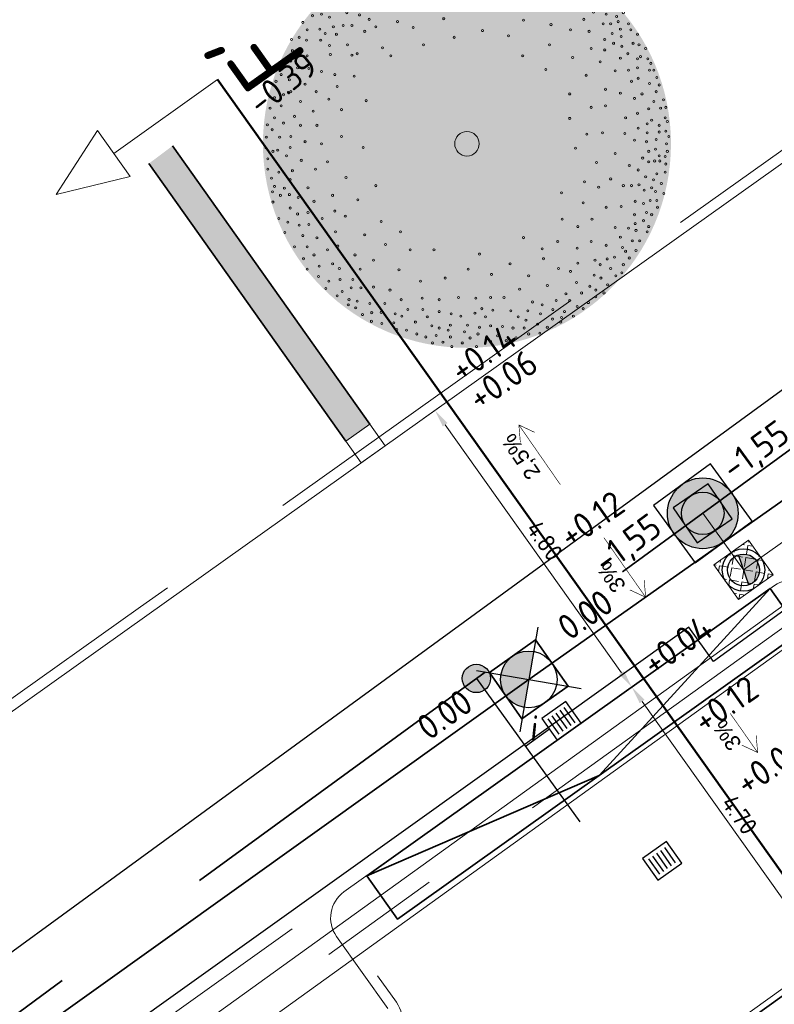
# Model space of a CAD drawing. Header units: metres. Extents: x 92403 to 95147, y 464428 to 465602.
# Tile 476 of 568: x 93250 to 93260, y 465219 to 465233. Entities that reach past the tile are written whole.
import ezdxf
from ezdxf.enums import TextEntityAlignment as Align

# ---------------------------------------------------------------- set-up
doc = ezdxf.new("R2010")
doc.units = ezdxf.units.M
for name, pattern in [('CENTER', [2, 1.25, -0.25, 0.25, -0.25]), ('DASHED', [0.75, 0.5, -0.25]), ('RI-DRAINAGE', [19.2, 6, -1.8, 1.8, -1.8, 2.4, -1.8, 1.8, -1.8]), ('RI-GWA', [18.45, 6, -1.8, 1.75, -1.8, 1.75, -1.8, 1.75, -1.8]), ('RI-HWA', [7.4, 5, -2.4]), ('RI-HWA_KOLKAANSLUITING', [4.3, 2.5, -1.8]), ('VH-OPSLUITBAND_80X200', [14, 8, -2, 2, -2]), ('VH-TROTTOIRBAND', [15, 5, -2, 2, -2, 2, -2])]:
    doc.linetypes.add(name, pattern=pattern)
doc.layers.get('0').update_dxf_attribs({"linetype": 'CONTINUOUS'})
doc.layers.get('Defpoints').update_dxf_attribs({"linetype": 'CONTINUOUS'})
for name, color, linetype, lineweight, true_color in [('B-OI-RI-GWA_TRANSPORTLEIDING-G', 7, 'RI-GWA', 18, 0xff8400), ('N-OI-RI-DRAINAGE_DRAIN_PVC-G', 7, 'RI-DRAINAGE', 18, 0x00ff04), ('N-OI-RI-HWA_RIOOLPUT_INSPECTIEPUT-S', 7, 'CONTINUOUS', 25, 0x007bff), ('N-OI-RI-HWA_STROOMRICHTING-S', 7, 'CONTINUOUS', 25, 0x007bff), ('N-OI-RI-HWA_TRANSPORTLEIDING-G', 7, 'RI-HWA', 35, 0x007bff), ('N-RO-GR-BOOM-V', 7, 'CONTINUOUS', 18, 0x002600), ('N-WE-RI-DRAINAGE_PUT-S', 7, 'CONTINUOUS', 5, 0x00ff04), ('N-WE-RI-DRAINAGE_PUTRAND-S', 7, 'CONTINUOUS', 5, 0x00ff04)]:
    doc.layers.add(name, color=color, linetype=linetype, lineweight=lineweight, true_color=true_color)
for name, color, linetype, lineweight in [('B-WE-VH-VERHARDING_FUNDERING-G', 252, 'CONTINUOUS', 18), ('N-RO-VW-MARKERING-G', 7, 'CONTINUOUS', 9), ('N-WE-GK-KISTDAM-G', 40, 'CONTINUOUS', 30), ('N-WE-RI-HWA_HULPSTUK-S', 150, 'CONTINUOUS', 25), ('N-WE-RI-HWA_KOLK_STRAATKOLK-S', 150, 'CONTINUOUS', 25), ('N-WE-RI-HWA_KOLKAANSLUITING-G', 150, 'RI-HWA_KOLKAANSLUITING', 25), ('N-WE-RI-PUT_BETON-S', 7, 'CONTINUOUS', 25), ('N-WE-VH-KANTOPSLUITING_INRITBAND-G', 210, 'CONTINUOUS', 35), ('N-WE-VH-KANTOPSLUITING_OPSLUITBAND_80X200-G', 7, 'VH-OPSLUITBAND_80X200', 35), ('N-WE-VH-KANTOPSLUITING_TROTTOIRBAND-G', 7, 'VH-TROTTOIRBAND', 35), ('N-WE-VH-KANTOPSLUITING_TROTTOIRBAND_130 150-T18', 10, 'CONTINUOUS', 18), ('N-WE-VH-KANTOPSLUITING_VOORKANTBAND-G', 50, 'CONTINUOUS', 35), ('V-OI-RI-GWA_RIOOLPUT_INSPECTIEPUT-S', 30, 'CONTINUOUS', 25), ('V-WE-RI-GWA_STROOMRICHTING-S', 30, 'CONTINUOUS', 25), ('V-WE-RI-VOLSCHUIMEN-G', 130, 'CONTINUOUS-V', 35), ('X-XX-AL-DETAIL-A', 7, 'CONTINUOUS', 13), ('X-XX-AL-HOOGTELABEL-T-afschot', 7, 'CONTINUOUS', 18), ('X-XX-AL-HOOGTELABEL-T18', 7, 'CONTINUOUS', 18), ('X-XX-AL-M', 7, 'CONTINUOUS', 18), ('X-XX-AL-VERWIJZING-S', 7, 'CONTINUOUS', 13)]:
    doc.layers.add(name, color=color, linetype=linetype, lineweight=lineweight)
doc.layers.add('hulplijn profielen', color=7, linetype='CONTINUOUS')
doc.layers.add('N-RO-GR-BOOM-S', color=7, linetype='CONTINUOUS', lineweight=9, true_color=0x005700, transparency=0.3)
doc.styles.add('1_500_2mm', font='arial.ttf', dxfattribs={"height": 1})
doc.styles.add('NLCS-ISO', font='NLCS-ISO.ttf')
doc.styles.add('NLCS-ISO-M100-T25', font='NLCS-ISO.ttf', dxfattribs={"height": 0.25})
doc.styles.add('NLCS-ISO-M200-T18', font='NLCS-ISO.ttf', dxfattribs={"height": 0.36})
doc.linetypes.add('CONTINUOUS-V', pattern='A,3.5,[24,NLCS.SHX,S=0.5,R=0,X=0,Y=0],3.5', length=7)
doc.dimstyles.new('NLCS-M100-T25-PIJL_L2_H1', dxfattribs={"dimscale": 0.1, "dimtxt": 2.5, "dimasz": 2.5, "dimexe": 2, "dimexo": 2, "dimgap": 0.7, "dimtad": 1, "dimzin": 0, "dimdsep": 46, "dimtxsty": 'NLCS-ISO-M100-T25', "dimcen": 0, "dimdle": 2, "dimclrd": 256, "dimclre": 256, "dimclrt": 256, "dimadec": 1, "dimazin": 0, "dimtfac": 1, "dimtdec": 3, "dimtofl": 0, "dimtmove": 0, "dimatfit": 3, "dimfxl": 2, "dimfxlon": 1, "dimtfillclr": 256, "dimtolj": 1, "dimtzin": 0, "dimlwd": -1, "dimlwe": -1, "dimarcsym": 0})

# ---------------------------------------------------------------- blocks, each defined once
blk = doc.blocks.new('Putdeksel 600x600')
at = {"ltscale": 0.1}
h = blk.add_hatch(dxfattribs=at)
h.set_pattern_fill('ANGLE', color=8, scale=0.025, angle=45)
h.set_pattern_definition([(45, (-93679.67512, -463937.87647), (-0.123478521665, 0.123478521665), [0.127, -0.047625]), (135, (-93679.67512, -463937.87647), (-0.123478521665, -0.123478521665), [0.127, -0.047625])])
h.paths.add_polyline_path([(-0.3, -0.3), (0.3, -0.3), (0.3, 0.3), (-0.3, 0.3)])
at = {"color": 250, "ltscale": 0.1}
blk.add_lwpolyline([(-0.3, -0.3), (0.3, -0.3), (0.3, 0.3), (-0.3, 0.3)], close=True, dxfattribs=at)
blk = doc.blocks.new('SAL-VERWIJZING_DOORSNEDE_BOVEN-SO')
for p, q in [((-2, 9), (0, 14)), ((0, 14), (2, 9)), ((2, 9), (-2, 9)), ((0, 0), (0, 9))]:
    blk.add_line(p, q)
at = {"lineweight": 50, "style": 'NLCS-ISO'}
blk.add_attdef('...', text='', height=5, dxfattribs=at).set_placement((-0.053, -1.188), align=Align.TOP_CENTER)
blk = doc.blocks.new('*D197')
at = {"layer": 'Defpoints', "color": 0, "transparency": 16777216}
for p in [(93258.551, 465223.394), (93258.384, 465223.275), (93261.278, 465219.562)]:
    blk.add_point(p, dxfattribs=at)
at = {"layer": 'X-XX-AL-M', "transparency": 16777216}
for p, q in [((93258.388, 465223.278), (93258.221, 465223.159)), ((93260.966, 465219.647), (93258.529, 465223.071)), ((93261.115, 465219.446), (93260.947, 465219.327))]:
    blk.add_line(p, q, dxfattribs=at)
for points in [[(93258.563, 465223.096), (93258.495, 465223.047), (93258.384, 465223.275)], [(93260.999, 465219.671), (93260.932, 465219.622), (93261.11, 465219.443)]]:
    blk.add_solid(points, dxfattribs=at)
at = {"layer": 'X-XX-AL-M', "transparency": 16777216, "insert": (93259.906, 465221.472), "char_height": 0.25, "attachment_point": 5, "rotation": 305.4326, "style": 'NLCS-ISO-M100-T25'}
blk.add_mtext('\\A1;4.70', dxfattribs=at)
blk = doc.blocks.new('*D198')
at = {"layer": 'Defpoints', "color": 0, "transparency": 16777216}
for p in [(93256.713, 465227.977), (93255.601, 465227.186), (93259.496, 465224.066)]:
    blk.add_point(p, dxfattribs=at)
at = {"layer": 'X-XX-AL-M', "transparency": 16777216}
for p, q in [((93255.764, 465227.302), (93255.438, 465227.07)), ((93258.239, 465223.479), (93255.746, 465226.982)), ((93258.547, 465223.391), (93258.221, 465223.159))]:
    blk.add_line(p, q, dxfattribs=at)
for points in [[(93255.78, 465227.007), (93255.712, 465226.958), (93255.601, 465227.186)], [(93258.273, 465223.503), (93258.205, 465223.455), (93258.384, 465223.275)]]:
    blk.add_solid(points, dxfattribs=at)
at = {"layer": 'X-XX-AL-M', "transparency": 16777216, "insert": (93257.151, 465225.344), "char_height": 0.25, "attachment_point": 5, "rotation": 305.4326, "style": 'NLCS-ISO-M100-T25'}
blk.add_mtext('\\A1;4.80', dxfattribs=at)
blk = doc.blocks.new('STRAATKOLK 415X375')
at = {"layer": 'N-WE-RI-HWA_KOLK_STRAATKOLK-S', "flags": 128}
blk.add_lwpolyline([(-0.415, 0), (0, 0), (0, 0.375), (-0.415, 0.375)], close=True, dxfattribs=at)
for points in [[(-0.344, 0.055), (-0.344, 0.32)], [(-0.275, 0.055), (-0.275, 0.32)], [(-0.207, 0.055), (-0.207, 0.32)], [(-0.137, 0.055), (-0.137, 0.32)], [(-0.068, 0.055), (-0.068, 0.32)]]:
    blk.add_lwpolyline(points, dxfattribs=at)
blk = doc.blocks.new('N-SRI-PUT_BETON-SO')
blk.add_hatch(color=256).paths.add_polyline_path([(1.414, 1.414, 0.664858), (-2, 0.018), (-2, -0.018, 0.196534), (-1.414, -1.414)])
at = {"lineweight": -3, "flags": 128}
blk.add_lwpolyline([(2, -2), (2, 2), (-2, 2), (-2, -2)], close=True, dxfattribs=at)
at = {"lineweight": -3}
blk.add_circle((0, 0), 2, dxfattribs=at)
blk = doc.blocks.new('*U280')
at = {"ltscale": 0.1, "style": 'NLCS-ISO'}
for tag, p in [('MAT', (-0.5, 0.5)), ('BOBL', (-107.974, 0))]:
    blk.add_attdef(tag, text='', height=1.8, dxfattribs=at).set_placement(p, align=Align.BOTTOM_RIGHT)
for tag, p in [('DIA', (0.5, 0.5)), ('BOBR', (104.105, 0))]:
    blk.add_attdef(tag, text='', height=1.8, dxfattribs=at).set_placement(p, align=Align.BOTTOM_LEFT)
blk.add_attdef('JVA', text='', height=1.8, dxfattribs=at).set_placement((0, -1), align=Align.TOP_CENTER)
at = {"ltscale": 0.1, "style": 'NLCS-ISO', "flags": 1}
blk.add_attdef('PUTNR-L', text='', height=1.8, dxfattribs=at).set_placement((1.948, -5.77), align=Align.BOTTOM_LEFT)
blk.add_attdef('PUTNR-L', text='', height=1.8, dxfattribs=at).set_placement((-0.822, -5.885), align=Align.BOTTOM_RIGHT)
blk = doc.blocks.new('*U281')
at = {"ltscale": 0.1, "style": 'NLCS-ISO'}
blk.add_attdef('JVA', text='', height=1.8, dxfattribs=at).set_placement((0, 4.6), align=Align.TOP_CENTER)
for tag, p in [('BOBL', (-106.458, 0)), ('MAT', (-0.5, -3.74))]:
    blk.add_attdef(tag, text='', height=1.8, dxfattribs=at).set_placement(p, align=Align.BOTTOM_RIGHT)
for tag, p in [('BOBR', (106.394, 0)), ('DIA', (0.5, -3.74))]:
    blk.add_attdef(tag, text='', height=1.8, dxfattribs=at).set_placement(p, align=Align.BOTTOM_LEFT)
at = {"ltscale": 0.1, "style": 'NLCS-ISO', "flags": 1}
blk.add_attdef('PUTNR-L', text='', height=1.8, dxfattribs=at).set_placement((1.948, -5.77), align=Align.BOTTOM_LEFT)
blk.add_attdef('PUTNR-L', text='', height=1.8, dxfattribs=at).set_placement((-0.822, -5.885), align=Align.BOTTOM_RIGHT)
blk = doc.blocks.new('N-SRI-PUT_HWA-SO')
h = blk.add_hatch(color=256)
h.dxf.hatch_style = 1
h.paths.add_polyline_path([(-2, 0, 1), (2, 0, 1)])
at = {"lineweight": -3, "flags": 128}
blk.add_lwpolyline([(-2, -2), (2, -2), (2, 2), (-2, 2)], close=True, dxfattribs=at)
at = {"lineweight": -3}
blk.add_circle((0, 0), 2, dxfattribs=at)
blk = doc.blocks.new('V-SRI-PUT_GWA-SO')
blk.add_hatch(color=256).paths.add_polyline_path([(1.414, 1.414, 0.664858), (-2, 0.018), (-2, -0.018, 0.196534), (-1.414, -1.414)])
at = {"ltscale": 0.1, "flags": 128}
for points in [[(-2.652, 2.652), (2.652, -2.652)], [(2.652, 2.652), (-2.652, -2.652)]]:
    blk.add_lwpolyline(points, dxfattribs=at)
at = {"flags": 128}
blk.add_lwpolyline([(-2, 2), (2, 2), (2, -2), (-2, -2)], close=True, dxfattribs=at)
at = {"lineweight": -3, "flags": 128}
blk.add_lwpolyline([(2, -2), (2, 2), (-2, 2), (-2, -2)], close=True, dxfattribs=at)
at = {"lineweight": -3}
blk.add_circle((0, 0), 2, dxfattribs=at)
blk = doc.blocks.new('SRI-DRAIN_PUT_DOORSPUIT-SO')
at = {"lineweight": -3}
blk.add_hatch(color=256, dxfattribs=at).paths.add_polyline_path([(1.5, 0, 0.267949), (0.75, 1.299), (-0.75, -1.299, 0.57735)])
blk.add_line((-0.75, -1.299), (0.75, 1.299), dxfattribs=at)
for radius in [2, 1.5]:
    blk.add_circle((0, 0), radius, dxfattribs=at)
blk = doc.blocks.new('*U298')
at = {"layer": 'N-RO-GR-BOOM-V', "linetype": 'ByBlock', "ltscale": 1, "transparency": 33554567}
h = blk.add_hatch(color=98, dxfattribs=at)
h.dxf.hatch_style = 1
h.set_gradient(color1=(0, 51, 0), color2=(184, 200, 91), rotation=177, centered=1, name='INVCURVED')
edge = h.paths.add_edge_path()
edge.add_arc((0, 0), 2.5, 0, 360)
at = {"color": 0, "lineweight": -2}
for centre, radius in [((-0.505, 2.418), 0.0126), ((-0.34, 2.409), 0.0126), ((-0.167, 2.464), 0.0126), ((-0.066, 2.491), 0.0126), ((0.034, 2.4), 0.0126), ((0.098, 2.473), 0.0126), ((0.245, 2.473), 0.0126), ((0.336, 2.436), 0.0126), ((0.454, 2.427), 0.0126), ((0.61, 2.4), 0.0126), ((-0.852, 2.327), 0.0126), ((-0.678, 2.373), 0.0126), ((-0.623, 2.281), 0.0126), ((-0.568, 2.308), 0.0126), ((-0.477, 2.308), 0.0126), ((-0.23, 2.281), 0.0126), ((-0.212, 2.391), 0.0126), ((-0.13, 2.291), 0.0126), ((-0.112, 2.382), 0.0126), ((0.098, 2.363), 0.0126), ((0.208, 2.363), 0.0126), ((0.308, 2.345), 0.0126), ((0.519, 2.373), 0.0126), ((0.683, 2.308), 0.0126), ((0.737, 2.363), 0.0126), ((0.802, 2.318), 0.0126), ((0.902, 2.291), 0.0126), ((-1.016, 2.236), 0.0126), ((-0.952, 2.254), 0.0126), ((-0.797, 2.263), 0.0126), ((-0.733, 2.217), 0.0126), ((-0.514, 2.172), 0.0126), ((-0.431, 2.162), 0.0126), ((-0.038, 2.199), 0.0126), ((0.126, 2.263), 0.0126), ((0.345, 2.199), 0.0126), ((0.427, 2.263), 0.0126), ((0.546, 2.19), 0.0126), ((0.601, 2.263), 0.0126), ((0.729, 2.208), 0.0126), ((0.847, 2.208), 0.0126), ((0.975, 2.244), 0.0126), ((1.048, 2.19), 0.0126), ((1.14, 2.208), 0.0126), ((-1.245, 2.117), 0.0126), ((-1.198, 2.044), 0.0126), ((-1.144, 2.153), 0.0126), ((-1.089, 2.126), 0.0126), ((-0.907, 2.153), 0.0126), ((-0.824, 2.08), 0.0126), ((-0.596, 2.108), 0.0126), ((-0.249, 2.153), 0.0126), ((-0.112, 2.08), 0.0126), ((0.034, 2.053), 0.0126), ((0.144, 2.153), 0.0126), ((0.29, 2.053), 0.0126), ((0.464, 2.071), 0.0126), ((0.665, 2.135), 0.0126), ((0.747, 2.062), 0.0126), ((0.902, 2.153), 0.0126), ((0.902, 2.044), 0.0126), ((1.176, 2.117), 0.0126), ((1.304, 2.117), 0.0126), ((-1.409, 1.98), 0.0126), ((-1.281, 2.016), 0.0126), ((-1.263, 1.934), 0.0126), ((-1.126, 1.953), 0.0126), ((-0.989, 2.007), 0.0126), ((-0.934, 1.971), 0.0126), ((-0.751, 1.98), 0.0126), ((-0.605, 1.98), 0.0126), ((-0.376, 2.016), 0.0126), ((-0.203, 2.007), 0.0126), ((0.171, 1.943), 0.0126), ((0.555, 1.98), 0.0126), ((0.902, 1.925), 0.0126), ((1.039, 2.035), 0.0126), ((1.149, 2.016), 0.0126), ((1.249, 2.035), 0.0126), ((1.304, 1.934), 0.0126), ((1.395, 2.025), 0.0126), ((1.542, 1.934), 0.0126), ((-1.646, 1.834), 0.0126), ((-1.546, 1.889), 0.0126), ((-1.427, 1.861), 0.0126), ((-1.208, 1.87), 0.0126), ((-1.08, 1.898), 0.0126), ((-1.052, 1.824), 0.0126), ((-0.87, 1.861), 0.0126), ((-0.733, 1.852), 0.0126), ((-0.34, 1.852), 0.0126), ((-0.075, 1.889), 0.0126), ((0.336, 1.843), 0.0126), ((0.665, 1.898), 0.0126), ((0.985, 1.879), 0.0126), ((1.112, 1.907), 0.0126), ((1.295, 1.824), 0.0126), ((1.423, 1.824), 0.0126), ((1.45, 1.916), 0.0126), ((1.569, 1.852), 0.0126), ((1.624, 1.797), 0.0126), ((1.688, 1.843), 0.0126), ((-1.802, 1.697), 0.0126), ((-1.692, 1.724), 0.0126), ((-1.555, 1.788), 0.0126), ((-1.363, 1.779), 0.0126), ((-1.281, 1.715), 0.0126), ((-1.162, 1.788), 0.0126), ((-1.135, 1.678), 0.0126), ((-0.979, 1.742), 0.0126), ((-0.605, 1.788), 0.0126), ((-0.587, 1.688), 0.0126), ((-0.185, 1.733), 0.0126), ((0.034, 1.706), 0.0126), ((0.226, 1.688), 0.0126), ((0.564, 1.742), 0.0126), ((1.222, 1.733), 0.0126), ((1.323, 1.678), 0.0126), ((1.569, 1.742), 0.0126), ((1.697, 1.724), 0.0126), ((-1.893, 1.569), 0.0126), ((-1.783, 1.587), 0.0126), ((-1.509, 1.669), 0.0126), ((-1.473, 1.606), 0.0126), ((-1.372, 1.66), 0.0126), ((-1.317, 1.578), 0.0126), ((-1.034, 1.669), 0.0126), ((-0.778, 1.633), 0.0126), ((-0.44, 1.633), 0.0126), ((0.473, 1.642), 0.0126), ((0.875, 1.633), 0.0126), ((1.103, 1.669), 0.0126), ((1.414, 1.651), 0.0126), ((1.551, 1.614), 0.0126), ((1.706, 1.587), 0.0126), ((1.815, 1.669), 0.0126), ((1.834, 1.56), 0.0126), ((1.916, 1.606), 0.0126), ((-2.012, 1.487), 0.0126), ((-1.683, 1.551), 0.0126), ((-1.518, 1.45), 0.0126), ((-1.409, 1.45), 0.0126), ((-1.198, 1.524), 0.0126), ((-0.852, 1.496), 0.0126), ((-0.285, 1.532), 0.0126), ((0.692, 1.514), 0.0126), ((1.03, 1.459), 0.0126), ((1.432, 1.524), 0.0126), ((1.669, 1.469), 0.0126), ((1.761, 1.469), 0.0126), ((1.852, 1.496), 0.0126), ((1.98, 1.469), 0.0126), ((-1.957, 1.395), 0.0126), ((-1.802, 1.405), 0.0126), ((-1.737, 1.35), 0.0126), ((-1.637, 1.432), 0.0126), ((-1.6, 1.341), 0.0126), ((-1.253, 1.377), 0.0126), ((-1.116, 1.432), 0.0126), ((-0.659, 1.423), 0.0126), ((0.19, 1.386), 0.0126), ((0.509, 1.323), 0.0126), ((1.268, 1.395), 0.0126), ((1.496, 1.377), 0.0126), ((1.779, 1.35), 0.0126), ((1.88, 1.405), 0.0126), ((2.007, 1.395), 0.0126), ((2.09, 1.341), 0.0126), ((-2.149, 1.276), 0.0126), ((-2.057, 1.304), 0.0126), ((-1.966, 1.268), 0.0126), ((-1.792, 1.268), 0.0126), ((-1.683, 1.204), 0.0126), ((-1.464, 1.213), 0.0126), ((-0.532, 1.213), 0.0126), ((-0.157, 1.304), 0.0126), ((1.012, 1.213), 0.0126), ((1.688, 1.276), 0.0126), ((1.797, 1.231), 0.0126), ((1.889, 1.313), 0.0126), ((1.898, 1.194), 0.0126), ((2.035, 1.231), 0.0126), ((2.108, 1.213), 0.0126), ((-2.139, 1.14), 0.0126), ((-1.957, 1.076), 0.0126), ((-1.674, 1.094), 0.0126), ((-1.409, 1.085), 0.0126), ((-1.345, 1.103), 0.0126), ((-1.034, 1.176), 0.0126), ((-0.934, 1.076), 0.0126), ((0.683, 1.076), 0.0126), ((1.523, 1.167), 0.0126), ((1.688, 1.149), 0.0126), ((1.971, 1.103), 0.0126), ((2.19, 1.167), 0.0126), ((-2.276, 0.957), 0.0126), ((-2.158, 1.012), 0.0126), ((1.295, 1.057), 0.0126), ((1.633, 1.003), 0.0126), ((1.88, 1.048), 0.0126), ((2.09, 1.04), 0.0126), ((2.126, 1.067), 0.0126), ((2.217, 1.04), 0.0126), ((2.254, 0.985), 0.0126), ((-2.276, 0.847), 0.0126), ((-2.075, 0.93), 0.0126), ((-1.938, 0.921), 0.0126), ((-1.783, 0.884), 0.0126), ((-1.619, 0.847), 0.0126), ((0.966, 0.911), 0.0126), ((1.46, 0.839), 0.0126), ((1.815, 0.893), 0.0126), ((1.98, 0.902), 0.0126), ((2.09, 0.93), 0.0126), ((2.236, 0.902), 0.0126), ((2.29, 0.902), 0.0126), ((-2.34, 0.765), 0.0126), ((-2.176, 0.784), 0.0126), ((-1.984, 0.729), 0.0126), ((-1.382, 0.829), 0.0126), ((2.016, 0.765), 0.0126), ((2.099, 0.802), 0.0126), ((2.236, 0.738), 0.0126), ((2.327, 0.811), 0.0126), ((2.354, 0.72), 0.0126), ((-2.249, 0.601), 0.0126), ((-2.158, 0.638), 0.0126), ((-1.847, 0.638), 0.0126), ((-1.591, 0.702), 0.0126), ((1.259, 0.61), 0.0126), ((1.697, 0.667), 0.0126), ((1.88, 0.619), 0.0126), ((2.145, 0.61), 0.0126), ((2.318, 0.638), 0.0126), ((-2.358, 0.564), 0.0126), ((-2.039, 0.519), 0.0126), ((-1.692, 0.546), 0.0126), ((-1.235, 0.528), 0.0126), ((2.053, 0.556), 0.0126), ((2.29, 0.519), 0.0126), ((2.409, 0.537), 0.0126), ((-2.413, 0.437), 0.0126), ((-2.276, 0.464), 0.0126), ((-1.884, 0.4), 0.0126), ((-1.536, 0.418), 0.0126), ((1.523, 0.446), 0.0126), ((1.697, 0.464), 0.0126), ((2.09, 0.373), 0.0126), ((2.227, 0.427), 0.0126), ((2.373, 0.437), 0.0126), ((2.436, 0.446), 0.0126), ((-2.446, 0.232), 0.0126), ((-2.358, 0.318), 0.0126), ((-2.249, 0.254), 0.0126), ((-2.112, 0.336), 0.0126), ((1.259, 0.311), 0.0126), ((1.944, 0.318), 0.0126), ((2.208, 0.245), 0.0126), ((2.263, 0.29), 0.0126), ((2.428, 0.318), 0.0126), ((2.455, 0.273), 0.0126), ((-2.386, 0.172), 0.0126), ((-2.039, 0.226), 0.0126), ((-1.838, 0.226), 0.0126), ((0, 0), 0.15), ((1.468, 0.117), 0.0126), ((1.661, 0.135), 0.0126), ((1.934, 0.126), 0.0126), ((2.099, 0.19), 0.0126), ((2.208, 0.135), 0.0126), ((2.354, 0.226), 0.0126), ((2.354, 0.144), 0.0126), ((2.436, 0.154), 0.0126), ((-2.459, 0.08), 0.0126), ((-2.295, 0.08), 0.0126), ((-2.158, 0.09), 0.0126), ((-1.984, 0.025), 0.0126), ((-1.783, -0.002), 0.0126), ((-1.536, 0.09), 0.0126), ((2.053, 0.044), 0.0126), ((2.2, 0.025), 0.0126), ((2.318, 0.053), 0.0126), ((2.446, -0.002), 0.0126), ((2.473, 0.09), 0.0126), ((-2.465, -0.051), 0.0126), ((-2.377, -0.093), 0.0126), ((-2.319, -0.078), 0.0126), ((-2.167, -0.047), 0.0126), ((-1.272, -0.047), 0.0126), ((1.331, -0.054), 0.0126), ((1.815, -0.12), 0.0126), ((2.227, -0.093), 0.0126), ((2.309, -0.066), 0.0126), ((2.455, -0.093), 0.0126), ((-2.441, -0.184), 0.0126), ((-2.212, -0.148), 0.0126), ((-2.03, -0.203), 0.0126), ((-1.71, -0.221), 0.0126), ((1.587, -0.23), 0.0126), ((2.153, -0.175), 0.0126), ((2.227, -0.221), 0.0126), ((2.3, -0.211), 0.0126), ((2.354, -0.148), 0.0126), ((2.364, -0.211), 0.0126), ((2.428, -0.157), 0.0126), ((2.436, -0.248), 0.0126), ((-2.441, -0.312), 0.0126), ((-2.304, -0.349), 0.0126), ((-2.139, -0.33), 0.0126), ((-1.856, -0.312), 0.0126), ((1.989, -0.266), 0.0126), ((2.099, -0.321), 0.0126), ((2.327, -0.367), 0.0126), ((2.428, -0.349), 0.0126), ((-2.395, -0.422), 0.0126), ((-2.167, -0.44), 0.0126), ((-1.482, -0.412), 0.0126), ((1.441, -0.467), 0.0126), ((1.761, -0.431), 0.0126), ((2.19, -0.404), 0.0126), ((2.285, -0.443), 0.0126), ((2.382, -0.486), 0.0126), ((-2.382, -0.589), 0.0126), ((-2.358, -0.522), 0.0126), ((-2.237, -0.544), 0.0126), ((-1.948, -0.541), 0.0126), ((-1.116, -0.513), 0.0126), ((1.158, -0.602), 0.0126), ((1.614, -0.531), 0.0126), ((1.916, -0.513), 0.0126), ((2.016, -0.513), 0.0126), ((2.108, -0.504), 0.0126), ((2.172, -0.568), 0.0126), ((2.263, -0.541), 0.0126), ((2.309, -0.586), 0.0126), ((2.413, -0.608), 0.0126), ((-2.377, -0.714), 0.0126), ((-2.286, -0.632), 0.0126), ((-2.176, -0.623), 0.0126), ((-2.067, -0.659), 0.0126), ((-1.874, -0.705), 0.0126), ((-1.646, -0.632), 0.0126), ((-1.336, -0.687), 0.0126), ((1.423, -0.723), 0.0126), ((2.062, -0.705), 0.0126), ((2.163, -0.732), 0.0126), ((2.245, -0.695), 0.0126), ((2.327, -0.695), 0.0126), ((-2.167, -0.787), 0.0126), ((-1.948, -0.842), 0.0126), ((-1.619, -0.824), 0.0126), ((1.706, -0.778), 0.0126), ((1.889, -0.769), 0.0126), ((2.2, -0.842), 0.0126), ((2.336, -0.778), 0.0126), ((-2.304, -0.915), 0.0126), ((-2.194, -0.96), 0.0126), ((-2.075, -0.86), 0.0126), ((-1.774, -0.915), 0.0126), ((-1.491, -0.888), 0.0126), ((-1.052, -0.951), 0.0126), ((1.167, -0.924), 0.0126), ((1.532, -0.924), 0.0126), ((2.053, -0.869), 0.0126), ((2.163, -0.942), 0.0126), ((2.263, -0.869), 0.0126), ((-2.231, -1.088), 0.0126), ((-2.057, -0.997), 0.0126), ((-1.938, -0.988), 0.0126), ((-1.61, -1.079), 0.0126), ((-0.815, -1.079), 0.0126), ((1.359, -1.015), 0.0126), ((1.815, -1.025), 0.0126), ((1.98, -1.033), 0.0126), ((2.062, -0.978), 0.0126), ((2.071, -1.061), 0.0126), ((2.208, -1.079), 0.0126), ((2.227, -1.015), 0.0126), ((-2.012, -1.125), 0.0126), ((-1.838, -1.152), 0.0126), ((-1.253, -1.116), 0.0126), ((0.692, -1.15), 0.0126), ((1.112, -1.198), 0.0126), ((1.523, -1.198), 0.0126), ((1.88, -1.143), 0.0126), ((2.026, -1.189), 0.0126), ((2.117, -1.189), 0.0126), ((-2.112, -1.262), 0.0126), ((-1.957, -1.262), 0.0126), ((-1.71, -1.298), 0.0126), ((-1.583, -1.253), 0.0126), ((-0.998, -1.234), 0.0126), ((-0.696, -1.298), 0.0126), ((-0.404, -1.298), 0.0126), ((0.921, -1.287), 0.0126), ((1.35, -1.28), 0.0126), ((1.706, -1.244), 0.0126), ((1.907, -1.271), 0.0126), ((1.944, -1.317), 0.0126), ((2.071, -1.308), 0.0126), ((-2.003, -1.408), 0.0126), ((-1.874, -1.362), 0.0126), ((-1.372, -1.362), 0.0126), ((-1.144, -1.426), 0.0126), ((0.153, -1.351), 0.0126), ((0.939, -1.408), 0.0126), ((1.569, -1.426), 0.0126), ((1.719, -1.411), 0.0126), ((1.807, -1.39), 0.0126), ((1.989, -1.399), 0.0126), ((-1.957, -1.536), 0.0126), ((-1.811, -1.499), 0.0126), ((-1.646, -1.472), 0.0126), ((-1.564, -1.527), 0.0126), ((-1.308, -1.536), 0.0126), ((-0.833, -1.545), 0.0126), ((0.016, -1.536), 0.0126), ((0.528, -1.472), 0.0126), ((1.122, -1.527), 0.0126), ((1.268, -1.563), 0.0126), ((1.359, -1.462), 0.0126), ((1.633, -1.481), 0.0126), ((1.761, -1.527), 0.0126), ((1.916, -1.481), 0.0126), ((-1.82, -1.627), 0.0126), ((-1.692, -1.682), 0.0126), ((-1.555, -1.663), 0.0126), ((-1.399, -1.663), 0.0126), ((-0.568, -1.682), 0.0126), ((-0.267, -1.645), 0.0126), ((0.3, -1.6), 0.0126), ((0.756, -1.618), 0.0126), ((1.341, -1.7), 0.0126), ((1.56, -1.609), 0.0126), ((1.642, -1.645), 0.0126), ((1.825, -1.618), 0.0126), ((1.898, -1.581), 0.0126), ((-1.729, -1.773), 0.0126), ((-1.528, -1.81), 0.0126), ((-1.418, -1.764), 0.0126), ((-1.299, -1.764), 0.0126), ((-1.144, -1.755), 0.0126), ((-0.943, -1.792), 0.0126), ((0.646, -1.782), 0.0126), ((0.985, -1.737), 0.0126), ((1.505, -1.746), 0.0126), ((1.578, -1.792), 0.0126), ((1.724, -1.727), 0.0126), ((-1.591, -1.864), 0.0126), ((-1.445, -1.91), 0.0126), ((-1.345, -1.928), 0.0126), ((-0.806, -1.91), 0.0126), ((-0.55, -1.892), 0.0126), ((-0.34, -1.91), 0.0126), ((-0.103, -1.883), 0.0126), ((0.108, -1.892), 0.0126), ((0.29, -1.883), 0.0126), ((0.454, -1.883), 0.0126), ((0.802, -1.938), 0.0126), ((1.094, -1.919), 0.0126), ((1.213, -1.837), 0.0126), ((1.259, -1.919), 0.0126), ((1.405, -1.828), 0.0126), ((1.578, -1.874), 0.0126), ((1.679, -1.828), 0.0126), ((-1.454, -1.974), 0.0126), ((-1.363, -2.011), 0.0126), ((-1.19, -1.956), 0.0126), ((-1.007, -1.956), 0.0126), ((-0.724, -2.029), 0.0126), ((-0.541, -2.029), 0.0126), ((-0.34, -2.056), 0.0126), ((0.181, -2.02), 0.0126), ((0.317, -2.038), 0.0126), ((0.537, -2.047), 0.0126), ((0.747, -2.047), 0.0126), ((0.921, -1.974), 0.0126), ((1.052, -2.032), 0.0126), ((1.194, -2.056), 0.0126), ((1.35, -1.993), 0.0126), ((1.423, -2.02), 0.0126), ((1.487, -1.946), 0.0126), ((-1.281, -2.093), 0.0126), ((-1.171, -2.175), 0.0126), ((-1.167, -2.069), 0.0126), ((-1.052, -2.065), 0.0126), ((-0.879, -2.084), 0.0126), ((-0.797, -2.111), 0.0126), ((-0.486, -2.12), 0.0126), ((-0.194, -2.084), 0.0126), ((-0.075, -2.111), 0.0126), ((0.098, -2.075), 0.0126), ((0.226, -2.12), 0.0126), ((0.628, -2.12), 0.0126), ((0.723, -2.16), 0.0126), ((0.902, -2.084), 0.0126), ((1.048, -2.147), 0.0126), ((1.158, -2.129), 0.0126), ((1.304, -2.111), 0.0126), ((-1.044, -2.202), 0.0126), ((-0.897, -2.193), 0.0126), ((-0.86, -2.276), 0.0126), ((-0.742, -2.284), 0.0126), ((-0.632, -2.184), 0.0126), ((-0.431, -2.23), 0.0126), ((-0.34, -2.257), 0.0126), ((-0.23, -2.284), 0.0126), ((-0.203, -2.221), 0.0126), ((-0.03, -2.303), 0.0126), ((0.007, -2.221), 0.0126), ((0.153, -2.248), 0.0126), ((0.29, -2.23), 0.0126), ((0.436, -2.239), 0.0126), ((0.564, -2.257), 0.0126), ((0.701, -2.257), 0.0126), ((0.866, -2.211), 0.0126), ((0.985, -2.248), 0.0126), ((1.149, -2.184), 0.0126), ((-0.614, -2.33), 0.0126), ((-0.505, -2.367), 0.0126), ((-0.376, -2.348), 0.0126), ((-0.203, -2.367), 0.0126), ((0.038, -2.379), 0.0126), ((0.135, -2.33), 0.0126), ((0.29, -2.422), 0.0126), ((0.376, -2.352), 0.0126), ((0.482, -2.412), 0.0126), ((0.601, -2.376), 0.0126), ((0.756, -2.33), 0.0126), ((0.893, -2.321), 0.0126), ((-0.423, -2.44), 0.0126), ((-0.294, -2.43), 0.0126), ((-0.185, -2.485), 0.0126), ((-0.057, -2.44), 0.0126), ((0.116, -2.485), 0.0126)]:
    blk.add_circle(centre, radius, dxfattribs=at)
blk = doc.blocks.new('SRI-HULP_INLAAT_KOLK-SO')
h = blk.add_hatch(color=256)
edge = h.paths.add_edge_path()
edge.add_arc((0, 0), 1, 0, 360)
blk.add_circle((0, 0), 1)
blk = doc.blocks.new('*U420')
at = {"ltscale": 0.1, "style": 'NLCS-ISO'}
for tag, p in [('MAT', (-1, 0.5)), ('BOBL', (-105.943, 0))]:
    blk.add_attdef(tag, text='', height=1.8, dxfattribs=at).set_placement(p, align=Align.BOTTOM_RIGHT)
for tag, p in [('DIA', (1, 0.5)), ('BOBR', (105.573, 0))]:
    blk.add_attdef(tag, text='', height=1.8, dxfattribs=at).set_placement(p, align=Align.BOTTOM_LEFT)
blk.add_attdef('JVA', text='', height=1.8, dxfattribs=at).set_placement((0, -1), align=Align.TOP_CENTER)
blk = doc.blocks.new('*U421')
at = {"ltscale": 0.1, "style": 'NLCS-ISO'}
for tag, p in [('MAT', (-1, 0.5)), ('BOBL', (-102.486, 0))]:
    blk.add_attdef(tag, text='', height=1.8, dxfattribs=at).set_placement(p, align=Align.BOTTOM_RIGHT)
for tag, p in [('DIA', (1, 0.5)), ('BOBR', (99.386, 0))]:
    blk.add_attdef(tag, text='', height=1.8, dxfattribs=at).set_placement(p, align=Align.BOTTOM_LEFT)
blk.add_attdef('JVA', text='', height=1.8, dxfattribs=at).set_placement((0, -1), align=Align.TOP_CENTER)

msp = doc.modelspace()

# ---------------------------------------------------------------- hatches: boundary and pattern name
at = {"layer": 'X-XX-AL-DETAIL-A', "true_color": 0xccaea8}
h = msp.add_hatch(color=253, dxfattribs=at)
h.dxf.hatch_style = 1
h.paths.add_polyline_path([(93254.34072, 465226.752163), (93251.557416, 465230.673646), (93251.890313, 465230.92163), (93254.680903, 465226.989881)])

# ---------------------------------------------------------------- linework, layer by layer
at = {"layer": 'B-OI-RI-GWA_TRANSPORTLEIDING-G', "flags": 128}
msp.add_lwpolyline([(93397.106, 465321.399), (93354.082, 465291.114), (93307.593, 465257.966), (93262.886304, 465225.82035), (93220.572, 465195.362)], dxfattribs=at)
at = {"layer": 'B-WE-VH-VERHARDING_FUNDERING-G', "lineweight": 13, "flags": 128}
for points in [[(93396.962099, 465321.603432), (93353.937478, 465291.317995), (93307.447456, 465258.169266), (93262.740357, 465226.023327), (93220.425949, 465195.564902)], [(93397.249901, 465321.194568), (93354.226522, 465290.910005), (93307.738544, 465257.762734), (93263.032251, 465225.617374), (93220.718051, 465195.159098)]]:
    msp.add_lwpolyline(points, dxfattribs=at)
at = {"layer": 'hulplijn profielen', "linetype": 'CENTER', "flags": 128}
msp.add_lwpolyline([(93258.551107, 465223.394161), (93258.013521, 465224.149708), (93257.741937, 465224.531403)], dxfattribs=at)
at = {"layer": 'N-OI-RI-DRAINAGE_DRAIN_PVC-G', "flags": 128}
msp.add_lwpolyline([(93301.659848, 465254.801365), (93259.962721, 465224.930802)], dxfattribs=at)
at = {"layer": 'N-OI-RI-DRAINAGE_DRAIN_PVC-G', "color": 6, "linetype": 'ByBlock', "flags": 128}
msp.add_lwpolyline([(93259.962721, 465224.930802), (93259.386692, 465225.731051)], dxfattribs=at)
at = {"layer": 'N-OI-RI-HWA_TRANSPORTLEIDING-G', "flags": 128}
for points in [[(93259.386692, 465225.731051), (93296.39504, 465252.724133)], [(93222.378345, 465198.737969), (93259.386692, 465225.731051)]]:
    msp.add_lwpolyline(points, dxfattribs=at)
at = {"layer": 'N-RO-VW-MARKERING-G', "linetype": 'DASHED', "ltscale": 5, "flags": 128}
msp.add_lwpolyline([(93245.432836, 465214.063215), (93249.528555, 465216.974441), (93254.315347, 465220.380336)], dxfattribs=at)
at = {"layer": 'N-WE-GK-KISTDAM-G', "flags": 128}
msp.add_lwpolyline([(93210.763383, 465172.872229), (93201.886615, 465183.30491), (93210.736267, 465190.814572), (93205.169395, 465197.317295), (93206.822913, 465198.616944), (93212.552339, 465191.915977), (93221.912831, 465199.326014), (93258.944729, 465226.336996), (93295.953077, 465253.330078), (93346.53177, 465289.031978), (93392.473191, 465322.242162), (93394.012746, 465320.086867), (93347.88791, 465287.143259), (93297.51444, 465251.166815), (93259.538016, 465223.634792), (93259.189039, 465224.121938), (93222.820307, 465198.132024), (93213.476267, 465190.734266), (93213.64833, 465190.531501), (93204.848671, 465183.064261), (93212.362775, 465174.233091)], dxfattribs=at)
at = {"layer": 'N-WE-RI-HWA_KOLKAANSLUITING-G'}
msp.add_line((93257.221631, 465222.679583), (93256.881027, 465222.434088), dxfattribs=at)
at = {"layer": 'N-WE-RI-HWA_KOLKAANSLUITING-G', "flags": 128}
msp.add_lwpolyline([(93256.186872, 465223.397172), (93258.306478, 465220.456389), (93258.643143, 465220.699045)], dxfattribs=at)
at = {"layer": 'N-WE-VH-KANTOPSLUITING_INRITBAND-G', "flags": 128}
for points in [[(93260.340483, 465224.667336), (93254.636895, 465220.609123), (93255.07141, 465219.997816), (93260.774999, 465224.056029), (93260.340483, 465224.667336)], [(93260.340483, 465224.667336), (93257.923204, 465222.026923), (93254.636895, 465220.609123)]]:
    msp.add_lwpolyline(points, dxfattribs=at)
at = {"layer": 'N-WE-VH-KANTOPSLUITING_OPSLUITBAND_80X200-G', "flags": 128}
msp.add_lwpolyline([(93325.41, 465262.18), (93323.85, 465264.097), (93316.14, 465258.63), (93304.396, 465250.302), (93301.968, 465248.58), (93291.826, 465241.384), (93287.277, 465238.12), (93277.159, 465230.859), (93272.615, 465227.598), (93262.52, 465220.355), (93257.971, 465217.09), (93247.86, 465209.834), (93242.507, 465205.993), (93237.693, 465202.538), (93233.148, 465199.277), (93230.766, 465197.568), (93220.773, 465190.314), (93220.508, 465189.698), (93220.497, 465189.07), (93223.363131, 465185.558382), (93223.222822, 465185.441587)], dxfattribs=at)
at = {"layer": 'N-WE-VH-KANTOPSLUITING_TROTTOIRBAND-G', "lineweight": 15}
msp.add_lwpolyline([(93300.251947, 465259.186284), (93295.944924, 465256.115807), (93287.069416, 465249.788457), (93286.168477, 465249.146177), (93281.024389, 465245.478956), (93272.148876, 465239.151602), (93266.930749, 465235.431595), (93266.404387, 465235.057079), (93257.523086, 465228.737862), (93251.439707, 465224.409422), (93246.654779, 465221.004853), (93242.559119, 465218.093668), (93236.37331, 465213.69681), (93227.488981, 465207.381851), (93227.358906, 465207.289395), (93224.873131, 465205.529545), (93222.07473, 465203.576211), (93220.947065, 465202.763876), (93219.752091, 465201.863438), (93214.997129, 465198.186931), (93214.350279, 465197.601178), (93198.858241, 465183.572394)], dxfattribs=at)
at = {"layer": 'N-WE-VH-KANTOPSLUITING_TROTTOIRBAND-G', "lineweight": 15, "flags": 128}
msp.add_lwpolyline([(93254.897074, 465226.68531), (93254.680903, 465226.989881), (93254.34072, 465226.752163), (93254.558652, 465226.445112), (93254.897074, 465226.68531)], dxfattribs=at)
msp.add_lwpolyline([(93230.317033, 465203.134908), (93230.449601, 465203.229137, -0.414213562), (93230.86793, 465203.15842), (93231.592122, 465202.139575, 0.414213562), (93232.219616, 465202.0335), (93239.88133, 465207.479428, 0.414213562), (93239.987405, 465208.106921), (93239.263213, 465209.125766, -0.414213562), (93239.333929, 465209.544095), (93245.519739, 465213.940953, -0.414073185), (93245.937985, 465213.870354), (93246.662874, 465212.851563, 0.414073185), (93247.290242, 465212.745664), (93250.774166, 465215.222028), (93254.95071, 465218.193719, 0.414213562), (93255.056484, 465218.821263), (93254.331803, 465219.839761, -0.41421356), (93254.402319, 465220.258124), (93254.723798, 465220.486862)], format="xyb", dxfattribs=at)
at = {"layer": 'N-WE-VH-KANTOPSLUITING_VOORKANTBAND-G', "linetype": 'Continuous', "lineweight": 15, "flags": 128}
msp.add_lwpolyline([(93325.47205, 465262.230495), (93323.864797, 465264.205563), (93316.093726, 465258.695259), (93304.349724, 465250.367257), (93301.92172, 465248.645254), (93291.779534, 465241.449123), (93287.230362, 465238.184999), (93277.112357, 465230.923996), (93272.568356, 465227.662995), (93262.473363, 465220.42), (93257.924352, 465217.154992), (93247.813357, 465209.898996), (93242.460361, 465206.057998), (93237.646354, 465202.602994), (93233.101363, 465199.342), (93230.719184, 465197.632871), (93220.708204, 465190.36582), (93220.428288, 465189.715147), (93220.416499, 465189.042118), (93223.251066, 465185.569187), (93223.171641, 465185.503073)], dxfattribs=at)
at = {"layer": 'N-WE-VH-KANTOPSLUITING_VOORKANTBAND-G', "linetype": 'Continuous', "lineweight": 15}
msp.add_lwpolyline([(93198.958926, 465183.461207), (93214.450964, 465197.489991), (93215.093493, 465198.071831), (93219.843105, 465201.744202), (93221.036047, 465202.643109), (93222.1615, 465203.45385), (93224.959396, 465205.406832), (93227.445694, 465207.167052), (93227.575884, 465207.25959), (93236.460213, 465213.574549), (93242.646022, 465217.971407), (93246.741741, 465220.882633), (93251.526669, 465224.287202), (93257.610047, 465228.615643), (93266.491348, 465234.934859), (93267.017822, 465235.309455), (93272.23595, 465239.029462), (93281.111462, 465245.356816), (93286.25555, 465249.024037), (93287.15649, 465249.666317), (93296.031997, 465255.993667), (93300.33902, 465259.064144)], dxfattribs=at)
at = {"layer": 'N-WE-VH-KANTOPSLUITING_VOORKANTBAND-G', "flags": 128}
for points in [[(93254.680903, 465226.989881), (93251.890313, 465230.92163)], [(93254.34072, 465226.752163), (93251.557416, 465230.673646)]]:
    msp.add_lwpolyline(points, dxfattribs=at)
at = {"layer": 'N-WE-VH-KANTOPSLUITING_VOORKANTBAND-G', "linetype": 'Continuous', "lineweight": 15}
msp.add_lwpolyline([(93269.828427, 465228.963595), (93262.169324, 465223.513996, -0.414213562), (93261.750961, 465223.584512), (93261.02628, 465224.60301, 0.414213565), (93260.398736, 465224.708784), (93254.315357, 465220.380343, 0.41421356), (93254.209583, 465219.752799), (93254.934264, 465218.734301, -0.414213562)], format="xyb", dxfattribs=at)
at = {"layer": 'V-WE-RI-VOLSCHUIMEN-G', "flags": 128}
msp.add_lwpolyline([(93221.883432, 465198.338884), (93256.927536, 465223.384146), (93294.149789, 465249.623901), (93331.600968, 465276.372526), (93368.475814, 465302.705747), (93393.374941, 465320.491518)], dxfattribs=at)
at = {"layer": 'X-XX-AL-HOOGTELABEL-T-afschot', "const_width": 0.008865}
for points in [[(93257.009619, 465226.875298), (93256.787359, 465226.979967), (93256.807843, 465226.73515)], [(93257.373452, 465226.136151), (93256.787359, 465226.979967)], [(93257.989743, 465225.386044), (93258.57941, 465224.544722)], [(93258.557888, 465224.78945), (93258.57941, 465224.544722), (93258.356709, 465224.648447)], [(93259.776238, 465222.90165), (93260.162407, 465222.350673)], [(93260.140884, 465222.595401), (93260.162407, 465222.350673), (93259.939705, 465222.454398)]]:
    msp.add_lwpolyline(points, dxfattribs=at)
at = {"layer": 'X-XX-AL-VERWIJZING-S', "lineweight": 50, "flags": 128}
msp.add_lwpolyline([(93262.954519, 465217.205415), (93252.527933, 465231.85939)], dxfattribs=at)
at = {"layer": 'X-XX-AL-VERWIJZING-S', "color": 0, "lineweight": 50, "flags": 128}
msp.add_lwpolyline([(93262.954519, 465217.205415), (93252.527933, 465231.85939)], dxfattribs=at)

# ---------------------------------------------------------------- block references
at = {"layer": 'N-OI-RI-HWA_RIOOLPUT_INSPECTIEPUT-S', "xscale": 0.2499999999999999, "yscale": 0.2499999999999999, "zscale": 0.2499999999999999, "rotation": 36.07043850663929}
msp.add_blockref('N-SRI-PUT_HWA-SO', (93259.386692, 465225.731051), dxfattribs=at)
at = {"layer": 'N-OI-RI-HWA_STROOMRICHTING-S'}
ref = msp.add_blockref('*U280', (93278.155408, 465239.420544), dxfattribs=dict(at, xscale=0.2, yscale=0.2, zscale=0.2, rotation=36.10619629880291))
ref.add_attrib('BOBL', '-1,55', dxfattribs={"layer": '0', "ltscale": 0.1, "height": 0.36, "rotation": 36.1061963, "style": 'NLCS-ISO'}).set_placement((93260.708444, 465226.695108), align=Align.BOTTOM_RIGHT)
ref = msp.add_blockref('*U281', (93240.882518, 465212.23451), dxfattribs=dict(at, xscale=0.2000000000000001, yscale=0.2000000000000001, zscale=0.2000000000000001, rotation=36.10619629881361))
ref.add_attrib('BOBR', '-1,55', dxfattribs={"layer": '0', "ltscale": 0.1, "height": 0.36, "rotation": 36.1061963, "style": 'NLCS-ISO'}).set_placement((93258.074192, 465224.773742), align=Align.BOTTOM_LEFT)
at = {"layer": 'N-RO-GR-BOOM-S', "xscale": 1.15355493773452, "yscale": 1.15355493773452, "zscale": 1.15355493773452}
msp.add_blockref('*U298', (93256.053415, 465230.952882), dxfattribs=at)
at = {"layer": 'N-WE-RI-DRAINAGE_PUT-S', "xscale": 0.15, "yscale": 0.15, "zscale": 0.15, "rotation": 49.00999999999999}
msp.add_blockref('SRI-DRAIN_PUT_DOORSPUIT-SO', (93259.962721, 465224.930802), dxfattribs=at)
at = {"layer": 'N-WE-RI-DRAINAGE_PUTRAND-S', "rotation": 215.4804513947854}
msp.add_blockref('Putdeksel 600x600', (93259.962721, 465224.930802), dxfattribs=at)
at = {"layer": 'N-WE-RI-HWA_HULPSTUK-S', "xscale": 0.2, "yscale": 0.2, "zscale": 0.2, "rotation": 35.86245465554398}
msp.add_blockref('SRI-HULP_INLAAT_KOLK-SO', (93256.186872, 465223.397172), dxfattribs=at)
at = {"layer": 'N-WE-RI-HWA_KOLK_STRAATKOLK-S', "rotation": 35.29170679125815}
for p in [(93257.668689, 465222.766303), (93259.090201, 465220.785765)]:
    msp.add_blockref('STRAATKOLK 415X375', p, dxfattribs=at)
at = {"layer": 'N-WE-RI-PUT_BETON-S', "xscale": 0.15, "yscale": 0.15, "zscale": 0.15, "rotation": 214.5230447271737}
msp.add_blockref('N-SRI-PUT_BETON-SO', (93259.386692, 465225.731051), dxfattribs=at)
at = {"layer": 'V-OI-RI-GWA_RIOOLPUT_INSPECTIEPUT-S', "xscale": 0.2, "yscale": 0.2, "zscale": 0.2, "rotation": 35.18184860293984}
msp.add_blockref('V-SRI-PUT_GWA-SO', (93256.927536, 465223.384146), dxfattribs=at)
at = {"layer": 'V-WE-RI-GWA_STROOMRICHTING-S'}
ref = msp.add_blockref('*U420', (93275.538663, 465236.504023), dxfattribs=dict(at, xscale=0.2, yscale=0.2, zscale=0.2, rotation=35.18184860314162))
ref.add_attrib('BOBL', '0.00', dxfattribs={"layer": '0', "ltscale": 0.1, "height": 0.36, "rotation": 35.1818486, "style": 'NLCS-ISO'}).set_placement((93258.220644, 465224.295719), align=Align.BOTTOM_RIGHT)
ref = msp.add_blockref('*U421', (93239.405484, 465210.861515), dxfattribs=dict(at, xscale=0.2, yscale=0.2, zscale=0.2, rotation=35.55257038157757))
ref.add_attrib('BOBR', '0.00', dxfattribs={"layer": '0', "ltscale": 0.1, "height": 0.36, "rotation": 35.5525704, "style": 'NLCS-ISO'}).set_placement((93255.577231, 465222.419112), align=Align.BOTTOM_LEFT)
at = {"layer": 'X-XX-AL-VERWIJZING-S', "xscale": 0.2000000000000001, "yscale": 0.2000000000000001, "zscale": 0.2000000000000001, "rotation": 125.4330634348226}
msp.add_blockref('SAL-VERWIJZING_DOORSNEDE_BOVEN-SO', (93252.527933, 465231.85939), dxfattribs=at).add_auto_attribs({'...': "F'"})

# ---------------------------------------------------------------- texts
at = {"layer": 'N-WE-VH-KANTOPSLUITING_TROTTOIRBAND_130 150-T18', "insert": (93256.972819, 465222.882369), "char_height": 0.36, "width": 4.66934953, "attachment_point": 1, "rotation": 353.9606943, "style": 'NLCS-ISO-M200-T18'}
msp.add_mtext('i', dxfattribs=at)
at = {"layer": 'X-XX-AL-HOOGTELABEL-T-afschot', "char_height": 0.22, "width": 4.66934953, "style": '1_500_2mm'}
for s, insert, attachment_point, rotation in [('2,5%', (93256.921709, 465226.179927), 1, 124.4407637), ('3%', (93257.874907, 465224.946953), 3, 125.3679592), ('3%', (93259.510808, 465222.712479), 3, 125.3679592)]:
    msp.add_mtext(s, dxfattribs=dict(at, insert=insert, attachment_point=attachment_point, rotation=rotation))
at = {"layer": 'X-XX-AL-HOOGTELABEL-T18', "char_height": 0.36, "width": 4.66934953, "attachment_point": 1, "style": 'NLCS-ISO-M200-T18'}
for s, insert, rotation in [('-0.39', (93252.915869, 465231.616368), 38.2314404), ('+0.14', (93255.769203, 465227.854352), 35.0858895), ('+0.06', (93256.022754, 465227.460404), 35.0858895), ('+0.12', (93257.312441, 465225.511672), 35.0858895), ('+0.04', (93258.487374, 465223.708672), 35.0858895), ('+0.12', (93259.206207, 465222.897853), 35.0858895), ('+0.09', (93259.807453, 465222.022813), 33.9576262)]:
    msp.add_mtext(s, dxfattribs=dict(at, insert=insert, rotation=rotation))

# ---------------------------------------------------------------- dimensions: what is measured, and where the dimension line sits
at = {"layer": 'X-XX-AL-M'}
for p1, p2, distance, picture, middle in [((93259.495857, 465224.066368), (93256.713066, 465227.977423), 1.364907, '*D198', (93257.151224, 465225.343649)), ((93261.277824, 465219.561914), (93258.551107, 465223.394161), 0.205418, '*D197', (93259.905978, 465221.471998))]:
    dim = msp.add_aligned_dim(p1=p1, p2=p2, distance=distance, dimstyle='NLCS-M100-T25-PIJL_L2_H1', dxfattribs=at)
    dim.commit()
    dim.dimension.update_dxf_attribs({"geometry": picture, "text_midpoint": middle})

doc.saveas('drawing.dxf')
